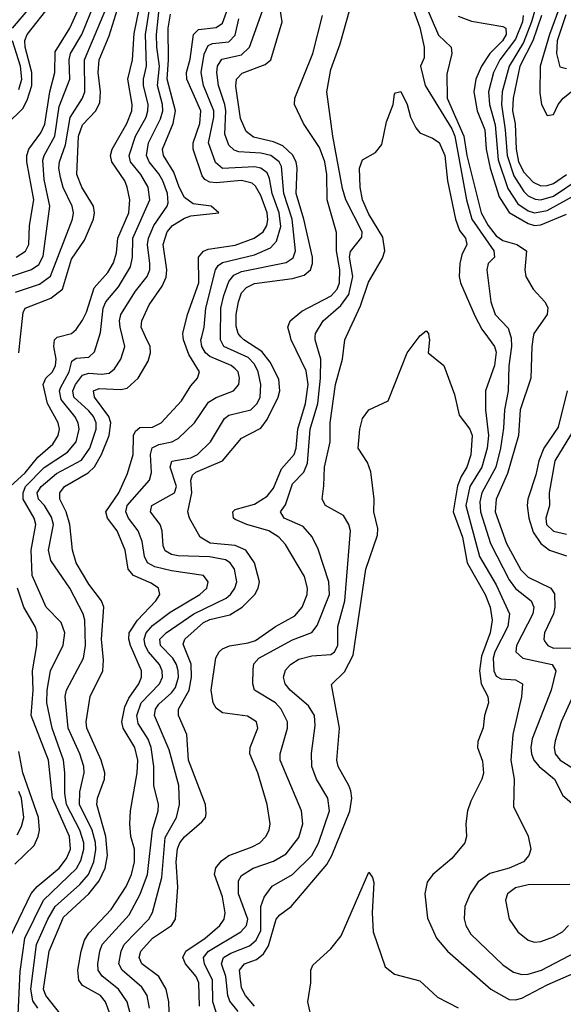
# Model space of a CAD drawing. Header units: inches. Extents: x 990535 to 1117859, y 769386 to 892122.
# Tile 606 of 656: x 1093073 to 1094780, y 807903 to 810996. Entities that reach past the tile are written whole.
import ezdxf

# ---------------------------------------------------------------- set-up
doc = ezdxf.new("R2010")
doc.units = ezdxf.units.IN
doc.header["$MEASUREMENT"] = 0
doc.layers.add('B0890', color=7, linetype='Continuous')
doc.layers.add('B0891', color=7, linetype='Continuous')

msp = doc.modelspace()

# ---------------------------------------------------------------- linework, layer by layer
at = {"layer": 'B0890', "color": 5}
for points, elevation in [([(1093042.8, 809530), (1093090, 809572.5), (1093130, 809621.5), (1093177, 809663), (1093194, 809690), (1093197.2, 809710), (1093193.3, 809730), (1093159.5, 809790), (1093146.8, 809850), (1093154.7, 809870), (1093175.5, 809890), (1093185.4, 809910), (1093186.8, 809930), (1093179.6, 809970), (1093181.9, 809990), (1093190, 809998.8), (1093194.7, 810000)], 2980), ([(1093068, 807870), (1093074, 808006), (1093088.4, 808110), (1093147.1, 808230), (1093250.7, 808329.3), (1093265.2, 808354.8), (1093274.1, 808390), (1093273.9, 808410), (1093262.1, 808450), (1093220.1, 808530), (1093214, 808566), (1093214.8, 808630), (1093210, 808670), (1093174.6, 808770), (1093158.4, 808850), (1093159, 808890), (1093169.5, 808950.5), (1093208.9, 809031.1), (1093214.6, 809070), (1093202.5, 809102.5), (1093155.7, 809150), (1093111.4, 809250), (1093109.1, 809330), (1093123.5, 809410), (1093117.9, 809430), (1093084, 809490), (1093083.2, 809510), (1093091.2, 809530), (1093150, 809589.6), (1093222.5, 809637.5), (1093250.2, 809670), (1093259.9, 809710), (1093256.8, 809730), (1093245.8, 809750), (1093202.9, 809802.9), (1093197.7, 809830), (1093200.4, 809839.6), (1093228, 809890), (1093236.3, 809923.7), (1093250, 809933), (1093290, 809936), (1093307.2, 809952.8), (1093321.9, 810000)], 2960), ([(1093070, 809950), (1093075.2, 810000)], 3020), ([(1093129.4, 807890), (1093113.9, 807913.9), (1093107.7, 807950), (1093125.5, 808090), (1093161.2, 808170), (1093184.5, 808210), (1093261.1, 808278.9), (1093289.1, 808310.9), (1093305.7, 808350), (1093311.4, 808388.6), (1093310.8, 808410.8), (1093300.8, 808450), (1093260.3, 808530), (1093261.7, 808570), (1093275.6, 808630), (1093273.7, 808650), (1093261.9, 808690), (1093225, 808770), (1093215.9, 808870), (1093220.1, 808890), (1093272.7, 808990), (1093279, 809030), (1093277.5, 809110), (1093271.8, 809130), (1093230.2, 809210.2), (1093170, 809297.6), (1093163.4, 809330), (1093178.4, 809410), (1093172.8, 809432.8), (1093150.1, 809470.1), (1093132.1, 809490), (1093127.6, 809510), (1093140.1, 809530), (1093188.2, 809570), (1093267.2, 809612.8), (1093293.2, 809650), (1093313.1, 809710), (1093312.9, 809730), (1093304.7, 809750), (1093290, 809767.4), (1093242.3, 809810), (1093239.1, 809830), (1093247.8, 809850), (1093270, 809879.8), (1093290, 809885.9), (1093330, 809882.2), (1093353.9, 809886.1), (1093370, 809898.9), (1093389.9, 809930), (1093402.7, 809970), (1093395.3, 810000)], 2940), ([(1093202, 807870), (1093154.4, 807930), (1093147.6, 807950), (1093165.7, 808070), (1093210, 808176.4), (1093290, 808249.2), (1093322.6, 808290), (1093341.2, 808330), (1093348.4, 808370), (1093343.8, 808430), (1093315.1, 808530), (1093317.1, 808550), (1093338.7, 808610), (1093340.5, 808630), (1093328.7, 808670), (1093284, 808770), (1093281.2, 808790), (1093293.6, 808870), (1093333.4, 808950), (1093335.6, 808984.4), (1093329.2, 809050), (1093337.2, 809150), (1093329.9, 809170), (1093290, 809222.7), (1093250, 809290), (1093238.9, 809330), (1093230.5, 809410), (1093218.3, 809450), (1093198.8, 809490), (1093198.8, 809510), (1093213.4, 809530), (1093287.4, 809572.6), (1093308.1, 809591.9), (1093329.8, 809630.2), (1093353.6, 809690), (1093358.8, 809730), (1093352.4, 809750), (1093307.5, 809810), (1093304.7, 809830), (1093322.6, 809837.4), (1093390, 809834.4), (1093410, 809839), (1093444.7, 809870), (1093476.4, 809923.6), (1093483.4, 809950), (1093482.4, 809970), (1093468.3, 810000)], 2920), ([(1093357.1, 807870), (1093342.4, 807910), (1093326.2, 807930), (1093270, 807962), (1093258.1, 807978.1), (1093255.7, 808010), (1093265.9, 808070), (1093276.4, 808103.6), (1093290, 808126.5), (1093359.8, 808200.2), (1093407.3, 808272.7), (1093424.3, 808310), (1093432.9, 808350), (1093432.9, 808390), (1093421.9, 808430), (1093418.4, 808470), (1093421, 808510), (1093442.2, 808630), (1093443.4, 808670), (1093434.1, 808710), (1093398.2, 808770), (1093393.2, 808790), (1093402.8, 808837.2), (1093415.5, 808864.5), (1093446.8, 808910), (1093455.1, 808930), (1093455.5, 808950), (1093420.3, 809030), (1093415.2, 809050), (1093416.7, 809070), (1093443.2, 809110), (1093500.6, 809170), (1093512.9, 809190), (1093509.2, 809210), (1093486.1, 809226.1), (1093430, 809249.6), (1093413.2, 809270), (1093404, 809330), (1093379.1, 809390), (1093348.4, 809430), (1093343.3, 809450), (1093383.9, 809510), (1093411.8, 809570), (1093429.2, 809630), (1093430.5, 809689.5), (1093436.7, 809703.3), (1093450, 809714.7), (1093490, 809716.1), (1093517.1, 809730), (1093581.5, 809798.5), (1093610, 809846), (1093631.4, 809870), (1093637.6, 809890), (1093604.3, 809944.3), (1093587.2, 809990), (1093586.4, 810000)], 2880), ([(1093421, 807870), (1093410.7, 807910), (1093383, 807950), (1093331.3, 807991.3), (1093319.2, 808010), (1093317.8, 808030), (1093324, 808070), (1093332, 808090), (1093416.6, 808183.4), (1093451.6, 808248.4), (1093474.2, 808310), (1093489.7, 808450.3), (1093507.7, 808510), (1093509.1, 808530), (1093494, 808590), (1093493.8, 808650), (1093485.4, 808710), (1093476.1, 808736.1), (1093444.6, 808784.6), (1093441, 808810), (1093454.7, 808850), (1093511.6, 808910), (1093520.8, 808930), (1093520.1, 808950), (1093511.4, 808970), (1093476.9, 809010), (1093466.8, 809030), (1093463.7, 809050), (1093470.5, 809070), (1093490, 809093.1), (1093544.9, 809135.1), (1093639.1, 809190), (1093660.4, 809210), (1093664.7, 809230), (1093649.7, 809250), (1093550, 809264.2), (1093497.2, 809277.2), (1093474.1, 809290), (1093464.6, 809310), (1093457.1, 809357.1), (1093444.7, 809390), (1093415, 809430), (1093406.5, 809450), (1093410.8, 809470), (1093480.4, 809550), (1093486.8, 809573.2), (1093483.2, 809630), (1093488.5, 809651.5), (1093510, 809661.5), (1093550.5, 809669.5), (1093570, 809680.4), (1093621.4, 809730), (1093665.8, 809794.2), (1093690, 809809.7), (1093744.8, 809830), (1093761.1, 809850), (1093763.7, 809870), (1093758.6, 809890), (1093750, 809899.4), (1093737.3, 809910), (1093670, 809938.3), (1093656.4, 809950), (1093644.7, 809970), (1093642, 809990), (1093644.6, 810000)], 2860), ([(1093480.4, 807890), (1093473, 807930), (1093456.3, 807956.3), (1093394.3, 808010), (1093384.5, 808030), (1093391.2, 808070), (1093400.9, 808090), (1093478, 808170), (1093489.4, 808190.6), (1093519.5, 808300.5), (1093530, 808426.7), (1093565.3, 808490), (1093575.2, 808530), (1093572.6, 808590), (1093541.8, 808701.8), (1093496.4, 808810), (1093499.1, 808830), (1093510, 808845.8), (1093550, 808881.6), (1093562, 808898), (1093571.7, 808930), (1093570.6, 808950), (1093565.7, 808970), (1093553.7, 808990), (1093515.4, 809030), (1093512.9, 809050), (1093532.9, 809070), (1093619.4, 809130), (1093720.9, 809179.1), (1093734.8, 809190), (1093748.7, 809210), (1093754.4, 809230), (1093747.8, 809270), (1093734.2, 809290), (1093718.9, 809298.9), (1093669.1, 809309.1), (1093570, 809311.9), (1093550, 809315.8), (1093530, 809327.4), (1093523.6, 809343.6), (1093520.6, 809390), (1093514.1, 809410), (1093483.6, 809450), (1093484.7, 809455.3), (1093488.3, 809470), (1093558.5, 809510), (1093565.5, 809530), (1093545.6, 809590), (1093550.9, 809609.1), (1093610, 809619.3), (1093631.5, 809630), (1093671.9, 809670), (1093716.4, 809743.6), (1093730, 809753.3), (1093798.9, 809770), (1093819.2, 809790), (1093828.2, 809810), (1093830.3, 809850), (1093821.6, 809890), (1093810, 809914.4), (1093790, 809935.1), (1093714, 809970), (1093703, 809990), (1093703.2, 810000)], 2840), ([(1093545.6, 807790), (1093541.4, 807910), (1093532.5, 807950), (1093510.1, 807990.1), (1093456.6, 808030), (1093448.1, 808050), (1093453.2, 808070), (1093489.8, 808110.2), (1093549.5, 808150), (1093562.3, 808170), (1093569.6, 808270.4), (1093564.7, 808350), (1093568.6, 808391.4), (1093575.7, 808410), (1093590, 808428.3), (1093644.4, 808475.6), (1093656.6, 808490), (1093658.6, 808501.4), (1093656.3, 808530), (1093603.2, 808670), (1093597.7, 808750), (1093571.8, 808810), (1093571.7, 808830), (1093604.6, 808890), (1093612.9, 808930), (1093610.9, 808970.9), (1093586.1, 809033.9), (1093591.1, 809050), (1093650, 809102), (1093670, 809111.5), (1093733.3, 809126.7), (1093771.2, 809150), (1093811.1, 809190), (1093822, 809210), (1093826.3, 809230), (1093810.3, 809290), (1093783.1, 809330), (1093750, 809344.3), (1093671.1, 809351.1), (1093639.9, 809370), (1093606.2, 809430), (1093600.4, 809450), (1093613, 809510), (1093610.6, 809550), (1093615.3, 809564.7), (1093625.7, 809574.3), (1093710.2, 809609.8), (1093770, 809681.8), (1093830, 809713.3), (1093850, 809739.9), (1093884.5, 809810), (1093889.7, 809830), (1093886.7, 809866.7), (1093859.8, 809919.8), (1093833.7, 809953.7), (1093776.6, 809990), (1093767.8, 810000)], 2820), ([(1093637.2, 807897.2), (1093635.4, 807970), (1093627.1, 807990), (1093593.8, 808030), (1093585.4, 808050), (1093594.8, 808070), (1093655.7, 808110), (1093701.4, 808150), (1093715, 808170), (1093718.1, 808190), (1093710, 808239.8), (1093684.4, 808310), (1093688.5, 808331.5), (1093706.2, 808353.8), (1093730, 808370), (1093803.1, 808396.9), (1093827, 808410), (1093845.5, 808430), (1093856.1, 808450), (1093859.6, 808470), (1093849.9, 808530), (1093820.7, 808630), (1093796.1, 808690), (1093796.6, 808710), (1093821.2, 808770), (1093816.7, 808790), (1093788.1, 808808.1), (1093710, 808818.2), (1093690, 808833.6), (1093681, 808850), (1093673.8, 808890), (1093689.1, 808990.9), (1093699.2, 809010), (1093710, 809019.7), (1093731.3, 809028.7), (1093790, 809037.9), (1093813.8, 809046.2), (1093876.4, 809090), (1093936.8, 809123.2), (1093959.7, 809150), (1093975.5, 809190), (1093977.3, 809210), (1093967, 809247), (1093907.7, 809347.7), (1093887.3, 809370), (1093855, 809390), (1093785.8, 809410), (1093750, 809425.6), (1093744.2, 809430), (1093742, 809450), (1093750, 809457.4), (1093810, 809474.3), (1093850, 809499.6), (1093870, 809524.5), (1093895.1, 809584.9), (1093935.2, 809630), (1093941, 809650), (1093946, 809710), (1093970.7, 809790), (1093978.8, 809850), (1093973.1, 809893.1), (1093925.5, 809990), (1093923, 810000)], 2780), ([(1093690, 807877.5), (1093679.6, 807910), (1093678.6, 807978.6), (1093653.1, 808030), (1093650.3, 808050), (1093665.9, 808070), (1093767.2, 808130), (1093785.7, 808150), (1093789.3, 808170), (1093759.8, 808250), (1093759.9, 808290), (1093770, 808307.3), (1093806, 808330), (1093870, 808351.9), (1093910, 808375.5), (1093950, 808426.4), (1093962.7, 808470), (1093958, 808510), (1093891, 808670), (1093890.7, 808690), (1093914.5, 808770), (1093913.9, 808790), (1093894.5, 808830), (1093875.9, 808850), (1093810.5, 808890), (1093805, 808910), (1093805.8, 808954.2), (1093808.1, 808971.9), (1093823.7, 808990), (1093930, 809047.5), (1093990, 809071.3), (1094007.1, 809092.9), (1094045.5, 809190), (1094044.2, 809230), (1094010, 809332.4), (1093991.1, 809371.1), (1093963.6, 809403.6), (1093903.7, 809430), (1093892.5, 809450), (1093907.5, 809472.5), (1093930, 809537.5), (1093965.5, 809574.5), (1093977, 809603), (1093984.8, 809710), (1094009.6, 809790), (1094018, 809870), (1094018.5, 809930), (1094001, 809990), (1094001.4, 810000)], 2760), ([(1093759.5, 807879.5), (1093732.5, 807912.5), (1093726.2, 807930), (1093720.3, 807990), (1093706.9, 808030), (1093712.7, 808050), (1093736.3, 808063.7), (1093794.2, 808085.8), (1093816, 808104), (1093830, 808134.7), (1093830.5, 808209.5), (1093841.2, 808238.8), (1093866.3, 808273.7), (1093930, 808310.5), (1093990.4, 808369.6), (1094011.6, 808408.4), (1094045.9, 808510), (1094040.9, 808550), (1094004.7, 808610), (1093990.4, 808650), (1093989, 808691), (1094001.3, 808778.7), (1093998.7, 808810), (1093980.2, 808840.2), (1093922.1, 808890), (1093906.5, 808910), (1093901.1, 808930), (1093907.3, 808952.7), (1093923.4, 808970), (1093950, 808986.9), (1093990, 808997.7), (1094050, 809001.2), (1094062, 809010), (1094071.7, 809030), (1094072.5, 809090), (1094094.2, 809170), (1094111.5, 809390), (1094106.9, 809410), (1094090, 809438.3), (1094033.6, 809470), (1094022.4, 809490), (1094028.6, 809531.4), (1094029.9, 809590), (1094048, 809670), (1094047.9, 809730), (1094065.2, 809850), (1094087.3, 809930), (1094094, 809990), (1094098.6, 810000)], 2740), ([(1093810, 807897.1), (1093781.6, 807930), (1093770, 807954.5), (1093763, 808010), (1093778.8, 808030), (1093816.4, 808043.6), (1093838.9, 808061.1), (1093854.2, 808085.8), (1093877.9, 808170), (1093890, 808184.2), (1093925.4, 808210), (1094037.8, 808342.2), (1094053.1, 808370), (1094110, 808509.3), (1094115.7, 808550), (1094112.8, 808572.8), (1094107.2, 808590), (1094072.7, 808650), (1094069.3, 808669.3), (1094077.7, 808770), (1094052.4, 808907.6), (1094092.8, 808947.2), (1094120, 809000), (1094160.5, 809270), (1094197.1, 809377.1), (1094197.4, 809397.4), (1094185, 809450), (1094186, 809490), (1094175.9, 809575.9), (1094165.2, 809605.2), (1094135.8, 809650), (1094141.7, 809710), (1094150, 809742.8), (1094169.6, 809770), (1094230, 809799.1), (1094289.8, 809950), (1094327.7, 810000)], 2720), ([(1094358.3, 810000), (1094359.6, 809990), (1094355.5, 809950), (1094405.5, 809910), (1094438.6, 809818.6), (1094453.5, 809753.5), (1094486.4, 809710), (1094494.3, 809690), (1094489.6, 809629.6), (1094477, 809590), (1094459.3, 809560.7), (1094448.6, 809531.4), (1094434.8, 809450), (1094464.3, 809370), (1094478.6, 809290), (1094534.6, 809190), (1094550.3, 809150), (1094557.1, 809110), (1094551.1, 809070), (1094523.6, 808996.4), (1094516.9, 808950), (1094522, 808910), (1094543.6, 808870), (1094545.8, 808850), (1094532.5, 808810), (1094528.6, 808771.4), (1094511.8, 808728.2), (1094510.9, 808710), (1094526.3, 808666.3), (1094529.3, 808629.3), (1094524.8, 808610), (1094490, 808540.7), (1094479.8, 808510), (1094474.5, 808470), (1094476.8, 808430), (1094471.4, 808410), (1094430, 808361), (1094370.2, 808310), (1094353.3, 808286.7), (1094345, 808250), (1094353.7, 808173.7), (1094382, 808110), (1094416.2, 808070), (1094552.3, 807950), (1094610, 807918.1), (1094630, 807916.9), (1094650, 807922), (1094730, 807964.1), (1094830, 808007.7)], 2720), ([(1094542.3, 810000), (1094564.6, 809970), (1094570, 809951.5), (1094564.2, 809910), (1094535.6, 809830), (1094536.5, 809770), (1094545, 809690), (1094541, 809650), (1094524.2, 809590), (1094486.9, 809530), (1094474.2, 809470), (1094517.1, 809310), (1094570, 809221), (1094611.9, 809130), (1094606.7, 809090), (1094565.3, 809010), (1094560.3, 808990), (1094562.1, 808950), (1094570, 808933.9), (1094585, 808925), (1094630, 808922.6), (1094652.1, 808910), (1094649.2, 808869.2), (1094622.1, 808750), (1094615.3, 808670), (1094626.1, 808610), (1094624, 808524), (1094670, 808430.8), (1094678, 808390), (1094672.2, 808370), (1094655.5, 808350), (1094610, 808330.4), (1094550, 808313.8), (1094512.8, 808287.2), (1094487.8, 808250), (1094471.6, 808210), (1094468.8, 808171.2), (1094473.9, 808150), (1094490, 808123.2), (1094590, 808026.1), (1094623.8, 808003.8), (1094650, 807996.3), (1094670, 807997.2), (1094712.1, 808010), (1094890, 808103.4)], 2740), ([(1094615.2, 810000), (1094616.4, 809996.4), (1094617.7, 809970), (1094609.1, 809909.1), (1094607.5, 809830), (1094595.8, 809770), (1094593.1, 809713.1), (1094583.4, 809650), (1094568.7, 809590), (1094524.3, 809510), (1094518.7, 809481.3), (1094520.4, 809450), (1094551.3, 809350), (1094610, 809235.9), (1094630, 809209.3), (1094679.8, 809170), (1094688.3, 809150), (1094684.4, 809130), (1094633.2, 809030), (1094631.2, 809010), (1094653.6, 808990), (1094746, 808970), (1094756.5, 808950), (1094742.3, 808890), (1094683.1, 808736.9), (1094678.3, 808710), (1094680.1, 808690), (1094688.3, 808670), (1094704.5, 808650), (1094752.3, 808610), (1094779, 808559), (1094821.8, 808521.8)], 2760), ([(1094686.3, 810000), (1094681.6, 809970), (1094678.1, 809870), (1094645.4, 809770), (1094639.3, 809690), (1094605.5, 809570), (1094569.5, 809490), (1094565.9, 809450), (1094601.6, 809350), (1094647.3, 809267.3), (1094670, 809244.4), (1094741, 809210), (1094752.3, 809192.3), (1094753.4, 809150), (1094749.2, 809130), (1094721.9, 809070), (1094719, 809050), (1094722.5, 809042.5), (1094731.4, 809030), (1094750, 809021.8), (1094822.4, 809022.4)], 2780), ([(1094793, 809830), (1094764.2, 809715.8), (1094719, 809650), (1094703.5, 809610), (1094694, 809566), (1094668.8, 809490), (1094666.8, 809470), (1094671.9, 809430), (1094686.3, 809386.3), (1094710, 809350.1), (1094736.6, 809330), (1094790, 809311.6)], 2820), ([(1094814.4, 809710), (1094753.6, 809610), (1094736.5, 809510), (1094737, 809470), (1094725.3, 809430), (1094728.2, 809410), (1094750, 809389.1), (1094790, 809379.7)], 2840), ([(1093044.2, 808115.8), (1093109.2, 808250.8), (1093127.4, 808272.6), (1093196.3, 808330), (1093219.7, 808360.3), (1093232, 808390), (1093228.9, 808430), (1093176.1, 808550), (1093163, 808670), (1093108.4, 808810), (1093115.2, 808890), (1093113, 808950), (1093127, 809030), (1093128, 809070), (1093121.5, 809090), (1093085.9, 809150), (1093065.5, 809210)], 2980), ([(1094810, 808870.8), (1094773.6, 808790), (1094754.6, 808730), (1094751.6, 808710), (1094755.1, 808690), (1094770.1, 808670), (1094843.7, 808623.7)], 2780), ([(1093057.1, 808342.9), (1093118.1, 808401.9), (1093130.6, 808429.4), (1093134.5, 808450), (1093131.9, 808490), (1093082.6, 808630), (1093070, 808696.7)], 3020), ([(1093064.9, 808435.1), (1093078.8, 808461.2), (1093085.7, 808490), (1093078, 808550), (1093070, 808571)], 3040), ([(1093991.9, 807850), (1093978, 807910), (1093987.6, 807970), (1093987.2, 808010), (1093994, 808026), (1094050, 808076.9), (1094082.1, 808117.9), (1094170, 808317.6), (1094181.1, 808301.1), (1094184.8, 808284.8), (1094180.5, 808190), (1094183.3, 808130), (1094220.8, 808020.8), (1094250, 807996.9), (1094330, 807975.9), (1094385.4, 807925.4), (1094450, 807891.4)], 2680), ([(1094801, 808279), (1094670, 808277.5), (1094630, 808268.3), (1094605.5, 808250), (1094599.3, 808230), (1094610, 808170.4), (1094638, 808130), (1094670, 808104.4), (1094690, 808098.1), (1094710, 808099.5), (1094750, 808114.5), (1094777.9, 808130), (1094796.9, 808150)], 2760)]:
    msp.add_lwpolyline(points, dxfattribs=dict(at, elevation=elevation))
at = {"layer": 'B0891', "color": 5}
for points, elevation in [([(1094802.8, 811130), (1094736.7, 810950), (1094707.9, 810850), (1094706.8, 810766.8), (1094712.1, 810730), (1094730, 810695.8), (1094750, 810698.3), (1094764.1, 810730), (1094779.9, 810750), (1094850, 810805)], 2920), ([(1093767.8, 810000), (1093759.1, 810010), (1093753, 810033), (1093753.2, 810070), (1093760, 810110), (1093770, 810137.7), (1093784.7, 810155.3), (1093810, 810167.8), (1093930, 810183.1), (1093966.6, 810193.4), (1093985.8, 810210), (1093992.3, 810230), (1093992.1, 810250), (1093965.2, 810370), (1093941, 810450), (1093944.8, 810530), (1093941.1, 810550), (1093930, 810571.9), (1093899.6, 810599.6), (1093870, 810612.9), (1093806.8, 810626.8), (1093784.6, 810644.6), (1093766.3, 810686.3), (1093752.1, 810787.9), (1093754.1, 810810), (1093771.1, 810828.9), (1093844.1, 810855.9), (1093861.2, 810870), (1093896.8, 810990), (1093878.9, 811110)], 2820), ([(1094282.2, 811102.2), (1094330, 810972.4), (1094343.3, 810910), (1094342.9, 810877.1), (1094331.9, 810850), (1094346, 810790), (1094430, 810653), (1094439.6, 810630), (1094476.7, 810430), (1094492.6, 810370), (1094561.9, 810270), (1094564.1, 810250), (1094544.6, 810230), (1094539.8, 810210), (1094552.6, 810110), (1094566.8, 810070), (1094606.8, 810026.8), (1094615.2, 810000)], 2760), ([(1094316.6, 811116.6), (1094387.9, 810947.9), (1094427.9, 810910), (1094430.1, 810890), (1094414.3, 810825.7), (1094415.8, 810750), (1094468.1, 810630), (1094477.8, 810570), (1094522.4, 810390), (1094544.3, 810350), (1094570, 810317), (1094590, 810302.4), (1094634.6, 810290), (1094664.8, 810270), (1094659.6, 810210), (1094663.1, 810190), (1094686.2, 810150), (1094722.8, 810110), (1094731.9, 810091.9), (1094730.2, 810069.8), (1094687.9, 810010), (1094686.3, 810000)], 2780), ([(1093062, 810250), (1093091.3, 810268.7), (1093101.7, 810290), (1093103.1, 810350), (1093117.4, 810430), (1093094.8, 810550), (1093095.2, 810570), (1093101.7, 810590), (1093139.1, 810640.9), (1093151.4, 810668.6), (1093167.2, 810770), (1093182.8, 810830), (1093184.1, 810895.9), (1093230, 810969.6), (1093275.6, 811070)], 3080), ([(1093586.4, 810000), (1093585.6, 810010), (1093599.9, 810070), (1093635.2, 810170), (1093634.7, 810250), (1093650, 810269.6), (1093664.6, 810275.4), (1093750, 810288.4), (1093809.8, 810310.2), (1093837.1, 810330), (1093849.4, 810350), (1093852.6, 810367.4), (1093850.5, 810390), (1093830, 810443.7), (1093813.5, 810473.5), (1093802.5, 810482.5), (1093770, 810491.2), (1093690, 810484.3), (1093670, 810486.4), (1093654.7, 810494.7), (1093645.8, 810505.8), (1093617.8, 810590), (1093617.8, 810610), (1093638.8, 810670), (1093641.9, 810710), (1093597.6, 810810), (1093596.8, 810830), (1093607.8, 810872.2), (1093619.1, 810950), (1093634.4, 810965.6), (1093690, 810971.5), (1093710, 810985.6), (1093740.5, 811070)], 2880), ([(1093018.9, 810181.1), (1093110, 810211), (1093132.5, 810227.5), (1093146.8, 810253.2), (1093167.7, 810410), (1093150, 810494.3), (1093145.4, 810554.6), (1093149.4, 810570), (1093182.8, 810630), (1093196.6, 810723.4), (1093230.6, 810809.4), (1093228, 810870), (1093232, 810890), (1093267.7, 810950), (1093309, 811050)], 3060), ([(1093031.8, 810668.2), (1093082.7, 810717.3), (1093096.3, 810743.7), (1093110.4, 810790), (1093111.2, 810830), (1093089.8, 810910), (1093089.1, 810930.9), (1093096, 810950), (1093170, 811043.8)], 3120), ([(1093050.4, 810969.6), (1093130, 811063.7)], 3140), ([(1093395.3, 810000), (1093387.9, 810030), (1093385.7, 810050), (1093389.9, 810070), (1093436.8, 810143.2), (1093473.5, 810190), (1093481, 810210), (1093481.8, 810230), (1093474.2, 810290), (1093476.9, 810310), (1093493.8, 810350), (1093536, 810410), (1093538.6, 810421.4), (1093536.9, 810450), (1093522.4, 810490), (1093510, 810512.6), (1093479.4, 810550), (1093471, 810570), (1093477, 810610), (1093515.5, 810684.5), (1093521.9, 810710), (1093521, 810730), (1093505.7, 810790), (1093511.6, 810850), (1093503.1, 810910), (1093502.9, 810950), (1093513.3, 811050)], 2940), ([(1093060, 810140), (1093135, 810165), (1093169.2, 810190.8), (1093238.5, 810370), (1093241.6, 810390), (1093237.1, 810410), (1093209.1, 810469.1), (1093200.7, 810500.7), (1093195.8, 810530), (1093197.8, 810550), (1093216.8, 810603.2), (1093231.3, 810688.7), (1093270, 810750), (1093277.1, 810770), (1093275.9, 810870), (1093342.8, 811030)], 3040), ([(1093075.2, 810000), (1093083.3, 810076.7), (1093090, 810090.1), (1093170, 810121.3), (1093207.5, 810150), (1093235.6, 810244.4), (1093276, 810304), (1093304.7, 810370), (1093308.1, 810390), (1093304.8, 810410), (1093268.4, 810470), (1093252.2, 810510), (1093257.3, 810630), (1093270, 810666.3), (1093311.4, 810710), (1093324, 810736), (1093326.5, 810770), (1093319.3, 810830), (1093322.6, 810870), (1093354, 810946), (1093380, 811030)], 3020), ([(1093194.7, 810000), (1093235.2, 810010), (1093250, 810022.7), (1093270, 810051.8), (1093282.5, 810077.5), (1093306.5, 810153.5), (1093350, 810202.5), (1093367.7, 810232.3), (1093376.5, 810263.5), (1093380.8, 810310), (1093415.1, 810390), (1093419.1, 810430), (1093410.6, 810470), (1093402.8, 810490), (1093362.6, 810550), (1093358.3, 810570), (1093363.3, 810590), (1093409.7, 810670), (1093425, 810710), (1093426, 810730), (1093412.8, 810810), (1093427.1, 810870), (1093432.6, 810952.6), (1093448.5, 811030)], 2980), ([(1093321.9, 810000), (1093326.2, 810013.8), (1093334.8, 810090), (1093343.4, 810110), (1093382.6, 810157.4), (1093420.5, 810219.5), (1093427.5, 810250), (1093428.5, 810310), (1093481.3, 810430), (1093475.9, 810470), (1093453, 810510), (1093420.5, 810550), (1093416.3, 810570), (1093436.2, 810630), (1093469.7, 810690), (1093475.6, 810710), (1093475.8, 810730), (1093461.8, 810790), (1093461.4, 810810), (1093471.3, 810850), (1093467.7, 810950), (1093480.2, 811030)], 2960), ([(1093468.3, 810000), (1093454.2, 810030), (1093456, 810050), (1093479.2, 810100.8), (1093520.7, 810159.3), (1093532.8, 810187.2), (1093535, 810210), (1093523.6, 810290), (1093536.1, 810330), (1093552.6, 810350), (1093590, 810373), (1093610, 810380.3), (1093698.7, 810390), (1093674.5, 810410), (1093617.6, 810417.6), (1093590, 810438.1), (1093573.2, 810470), (1093557, 810517), (1093524.4, 810570), (1093521.7, 810590), (1093554.7, 810670), (1093562.1, 810710), (1093535.8, 810810), (1093540.5, 810870), (1093539.6, 810970), (1093546.7, 811013.3)], 2920), ([(1093703.2, 810000), (1093704.9, 810090), (1093713.7, 810130), (1093730, 810174.2), (1093745.9, 810194.1), (1093770, 810205.1), (1093910, 810233.3), (1093932, 810248), (1093938.7, 810270), (1093928.6, 810370), (1093902.6, 810450), (1093895.4, 810535.4), (1093888, 810550), (1093861.9, 810570), (1093830, 810577.3), (1093761.3, 810581.3), (1093746.3, 810586.3), (1093730, 810602.1), (1093716.8, 810636.8), (1093720.3, 810710), (1093717.2, 810730), (1093697.5, 810790), (1093691.5, 810830), (1093693.6, 810850), (1093707.8, 810872.2), (1093770, 810886.3), (1093794.4, 810910), (1093835.8, 811024.2)], 2840), ([(1093923, 810000), (1093915.4, 810030), (1093922.5, 810050), (1093959.3, 810080.7), (1094051.7, 810128.3), (1094070.1, 810149.9), (1094077.4, 810170), (1094078, 810210), (1094068.4, 810270), (1094068.2, 810328.2), (1094038.5, 810430), (1094037.6, 810510), (1094031.1, 810550), (1094014.5, 810594.5), (1093964.6, 810670), (1093936.2, 810730), (1093936.6, 810750), (1093993.9, 810890), (1094024, 811010)], 2780), ([(1094001.4, 810000), (1094001.9, 810010), (1094026.5, 810050), (1094081.2, 810098.8), (1094106.7, 810133.3), (1094119.4, 810190), (1094108.9, 810250), (1094111.8, 810268.2), (1094147.2, 810312.8), (1094148.8, 810330), (1094096.9, 810430), (1094086.5, 810466.5), (1094056.9, 810630), (1094037.9, 810770), (1094050, 810839.5), (1094079.7, 810920.3), (1094110, 811028.7)], 2760), ([(1094450, 811007.5), (1094491.8, 810991.8), (1094590, 810975.5), (1094600.4, 810970), (1094600.5, 810950), (1094589.8, 810930), (1094549.8, 810890), (1094523, 810850), (1094506.1, 810810), (1094499.2, 810770), (1094510.2, 810710.2), (1094533.7, 810650), (1094538, 810590), (1094550.8, 810530), (1094579.5, 810439.5), (1094610.6, 810390.6), (1094670, 810355.5), (1094690, 810350), (1094710, 810352.1), (1094790, 810385.2)], 2820), ([(1094653.9, 811010), (1094652.8, 810990), (1094630, 810935.2), (1094581.3, 810870), (1094560.8, 810830), (1094545.5, 810770), (1094548.7, 810730), (1094566.4, 810666.4), (1094576.3, 810556.3), (1094606.2, 810466.2), (1094638.1, 810418.1), (1094670, 810396.3), (1094690, 810389.8), (1094730, 810396.4), (1094830, 810452.4)], 2840), ([(1094692.3, 811030), (1094680.7, 810990), (1094655.2, 810924.8), (1094610.2, 810850), (1094588.6, 810770), (1094586.2, 810730), (1094598.3, 810650), (1094603.8, 810570), (1094625.3, 810505.3), (1094656.3, 810456.3), (1094670, 810443), (1094692.3, 810432.3), (1094710, 810430.9), (1094750, 810442.1), (1094830, 810496.6)], 2860), ([(1094711.6, 811010), (1094684.4, 810930), (1094644.2, 810850), (1094623.1, 810750), (1094621.1, 810710), (1094628.9, 810668.9), (1094632, 810590), (1094639.3, 810550), (1094656.9, 810516.9), (1094686.3, 810486.3), (1094710, 810474.9), (1094730, 810475), (1094750, 810481.5), (1094790.1, 810509.9)], 2880), ([(1094788.5, 811011.5), (1094760.7, 810930), (1094759, 810890), (1094770, 810848.5), (1094790, 810842.9)], 2940), ([(1093644.6, 810000), (1093652.4, 810030), (1093657.6, 810090), (1093688.2, 810210), (1093696.4, 810223.6), (1093710, 810233.7), (1093810, 810257.3), (1093860.8, 810279.2), (1093879.8, 810300.2), (1093893, 810347), (1093888.1, 810390), (1093865.7, 810450), (1093857.4, 810497.4), (1093850, 810514.9), (1093830.3, 810530.3), (1093810, 810534.4), (1093710, 810529.2), (1093687.8, 810547.8), (1093665.6, 810610), (1093682.3, 810690), (1093682.1, 810710), (1093650.6, 810790), (1093642.5, 810830), (1093652, 810888), (1093665, 810915), (1093678.8, 810921.2), (1093730, 810926.5), (1093750, 810947.6), (1093760.6, 810999.4)], 2860), ([(1093070, 810776.9), (1093079.1, 810810), (1093074.9, 810850), (1093049.6, 810930)], 3140), ([(1094098.6, 810000), (1094143.1, 810096.9), (1094168.4, 810171.6), (1094212.5, 810247.5), (1094219.6, 810270), (1094213.1, 810313.1), (1094170, 810385.3), (1094149.7, 810430), (1094142.1, 810470), (1094139.7, 810530), (1094150, 810556.3), (1094190, 810579.1), (1094210, 810604), (1094224.8, 810675.2), (1094245.6, 810730), (1094250, 810762), (1094252.9, 810767.1), (1094270, 810770.4), (1094290, 810730.4), (1094300.7, 810690), (1094317.1, 810657.1), (1094330, 810641.3), (1094370, 810624.6), (1094390, 810610.2), (1094407.8, 810570), (1094416.5, 810490), (1094441.3, 810370), (1094454.5, 810334.5), (1094473.3, 810310), (1094476.9, 810290), (1094462.1, 810257.9), (1094455.6, 810230), (1094453.3, 810190), (1094457.1, 810170), (1094503.5, 810063.5), (1094524.2, 810024.2), (1094542.3, 810000)], 2740), ([(1094327.7, 810000), (1094330, 810003.1), (1094350, 810018.4), (1094357, 810010), (1094358.3, 810000)], 2720)]:
    msp.add_lwpolyline(points, dxfattribs=dict(at, elevation=elevation))

doc.saveas('drawing.dxf')
